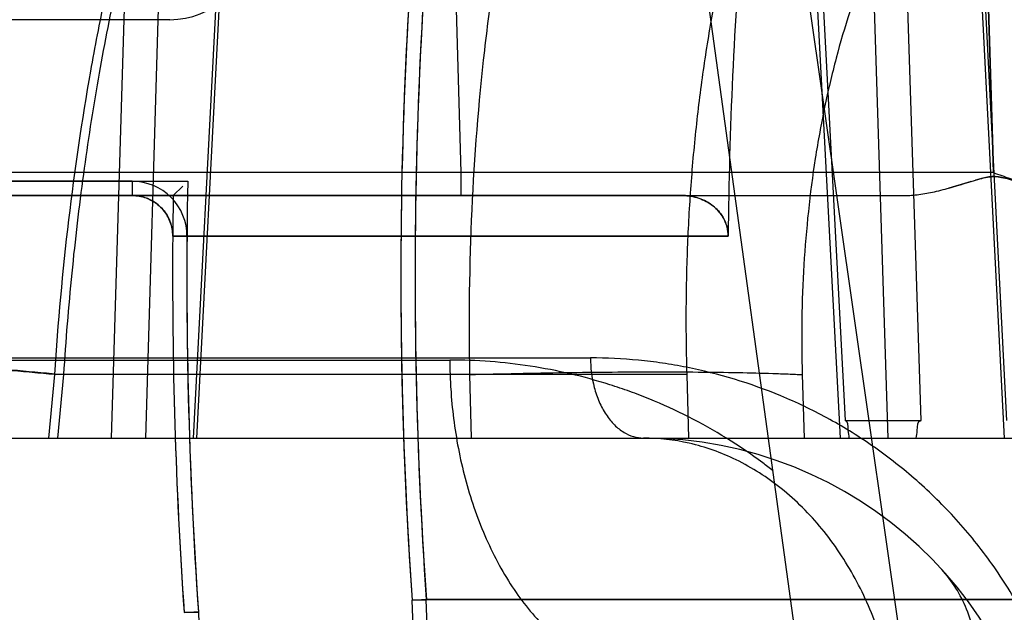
# Model space of a CAD drawing. Header units: millimetres. Extents: x 0 to 297, y 0 to 210.
# Tile 416 of 446: x 242.2219 to 242.3315, y 161.1862 to 161.2522. Entities that reach past the tile are written whole.
import ezdxf

# ---------------------------------------------------------------- set-up
doc = ezdxf.new("R2010")
doc.units = ezdxf.units.MM
doc.header["$LTSCALE"] = 16.335
doc.layers.get('0').update_dxf_attribs({"linetype": 'CONTINUOUS'})
for name, color, linetype in [('AXES_REF', 7, 'CONTINUOUS'), ('INTFCLR_1', 7, 'CONTINUOUS'), ('INTFCLR_144815', 7, 'CONTINUOUS'), ('INTFCLR_72935', 7, 'CONTINUOUS')]:
    doc.layers.add(name, color=color, linetype=linetype)

msp = doc.modelspace()

# ---------------------------------------------------------------- linework, layer by layer
at = {"color": 7, "linetype": 'Continuous'}
for radius in [8.7262453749, 8.7255, 8.6696226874]:
    msp.add_circle((241.415033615, 154.4105885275), radius, dxfattribs=at)
msp.add_arc((241.415033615, 154.4105885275), 8.64, 278.2771290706, 261.7228709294, dxfattribs=at)
at = {"layer": 'AXES_REF', "color": 9, "linetype": 'Continuous'}
msp.add_arc((241.415033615, 154.4105885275), 7.9600610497, 94.4118118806, 85.5881881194, dxfattribs=at)
at = {"layer": 'INTFCLR_1', "color": 6, "linetype": 'Continuous'}
for p, q in [((242.2385986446, 161.2521754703), (242.1490460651, 161.2521754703)), ((242.2344087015, 161.2341754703), (242.1052541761, 161.2341754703)), ((242.2956773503, 161.2325885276), (241.9732852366, 161.2325885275)), ((242.3007482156, 161.2280516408), (242.2389085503, 161.2280516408)), ((242.2389085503, 161.2280516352), (242.2404954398, 161.2280386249)), ((242.2655565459, 161.1875628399), (242.2671446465, 161.1875628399)), ((242.2782538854, 160.855222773), (242.2655581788, 161.1875200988)), ((243.2994274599, 161.1876055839), (242.2671430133, 161.1876055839)), ((242.279839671, 160.8552833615), (242.2671430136, 161.187605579)), ((242.2401791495, 161.1861441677), (242.2417630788, 161.1862533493)), ((242.2417635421, 161.1862412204), (242.2884753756, 159.9636060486))]:
    msp.add_line(p, q, dxfattribs=at)
at = {"layer": 'INTFCLR_1', "color": 9, "linetype": 'Continuous'}
msp.add_line((242.2344087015, 161.2341754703), (242.2344087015, 161.2325885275), dxfattribs=at)
at = {"layer": 'INTFCLR_1', "color": 6, "linetype": 'Continuous'}
for centre, radius, start, end in [((242.7832852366, 161.2235885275), 0.5189819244, 172.3704884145, 183.9851791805), ((242.7832852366, 161.2235885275), 0.5173949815, 172.3704828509, 183.9926675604), ((242.7832852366, 161.2235885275), 0.4825576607, 175.2251899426, 179.4664088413), ((242.2385986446, 161.2611754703), 0.009000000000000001, 270.0000009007, 356.0524736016), ((242.2344087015, 161.2280885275), 0.0060869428, 359.5302632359, 89.99999575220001), ((242.7832852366, 161.2235885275), 0.5443949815, 179.5302673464, 183.9440080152), ((242.7832852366, 161.2235885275), 0.5428080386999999, 179.5302673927, 183.9452897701)]:
    msp.add_arc(centre, radius, start, end, dxfattribs=at)
for points, knots in [([(242.2344087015, 161.2325885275), (242.2349252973, 161.2325885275), (242.2359554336, 161.2324093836), (242.2373217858, 161.2316333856), (242.2385363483, 161.2302333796), (242.2389119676, 161.2288852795), (242.2389087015, 161.2280885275)], [0, 0, 0, 0, 0.2208744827, 0.4366924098, 0.6593397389, 1, 1, 1, 1]), ([(242.3007488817, 161.2280824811), (242.3007519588, 161.2287478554), (242.3004470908, 161.229908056), (242.2994152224, 161.231235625), (242.2978882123, 161.2322847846), (242.2965110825, 161.2325885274), (242.2956773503, 161.2325885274)], [0, 0, 0, 0, 0.2670217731, 0.4577259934, 0.6654179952, 1, 1, 1, 1])]:
    msp.add_open_spline(points, degree=3, knots=knots, dxfattribs=at)
at = {"layer": 'INTFCLR_144815', "color": 9, "linetype": 'Continuous'}
for p, q in [((242.3784480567, 160.7740740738), (242.215237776, 161.9152143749)), ((242.3727039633, 160.7167535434), (242.2908841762, 161.3096670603)), ((242.3222253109, 161.2075519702), (242.3191579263, 161.3034266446)), ((242.3154821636, 161.3011941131), (242.3185364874, 161.2055885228)), ((242.2458181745, 161.2948618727), (242.2411839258, 161.2055885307)), ((242.246193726, 161.2947676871), (242.241568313, 161.2055885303)), ((242.2320928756, 161.2055885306), (242.234627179, 161.2904578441)), ((242.2359078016, 161.20558853), (242.238442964, 161.2903636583)), ((242.3096522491, 161.2859637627), (242.3137630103, 161.2075519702)), ((242.3132465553, 161.2055885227), (242.3090987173, 161.2846398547)), ((242.3277129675, 161.2785468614), (242.3314727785, 161.2055885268)), ((242.3317940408, 161.2075519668), (242.3281339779, 161.2786410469)), ((242.2701470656, 161.2652408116), (242.2709775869, 161.2351472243)), ((242.270977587, 161.2351472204), (242.2173497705, 161.2351472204)), ((242.3302907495, 161.2351472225), (242.270977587, 161.2351472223)), ((242.270977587, 161.2351472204), (242.270977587, 161.2325885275)), ((241.9759852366, 161.2325885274), (242.3203492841, 161.2325885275)), ((242.0462682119, 161.2142743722), (242.2697541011, 161.2142743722)), ((242.0685120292, 161.2145099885), (242.285415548, 161.2145099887)), ((242.2257430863, 161.2126538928), (242.2250726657, 161.205588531)), ((242.2961785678, 161.2126538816), (242.225743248, 161.2126538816)), ((242.2261124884, 161.2055885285), (242.2267834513, 161.2126538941)), ((242.2719572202, 161.2126537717), (242.2721521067, 161.2055885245)), ((242.0766476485, 161.2055885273), (243.5328819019, 161.2055885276))]:
    msp.add_line(p, q, dxfattribs=at)
at = {"layer": 'INTFCLR_144815', "color": 6, "linetype": 'Continuous'}
for p, q in [((242.3302908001, 161.2351472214), (242.3294059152, 161.2652414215)), ((242.3294059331, 161.2652408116), (242.3302908, 161.235147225)), ((242.3253224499, 161.2334219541), (242.3277667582, 161.2341543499)), ((242.2963831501, 161.2055885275), (242.2961785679, 161.2126538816)), ((242.3089960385, 161.2126539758), (242.3091989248, 161.2055885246)), ((242.3137629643, 161.2075519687), (242.3222252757, 161.2075519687))]:
    msp.add_line(p, q, dxfattribs=at)
at = {"layer": 'INTFCLR_144815', "color": 7, "linetype": 'Continuous'}
for p, q in [((242.3278257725, 161.2341723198), (242.325322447, 161.2334219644)), ((242.3290913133, 161.2345294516), (242.3282776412, 161.2343072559))]:
    msp.add_line(p, q, dxfattribs=at)
at = {"layer": 'INTFCLR_144815', "color": 9, "linetype": 'Continuous'}
msp.add_arc((242.2913220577, 161.1605885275), 0.045, 3.9999999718, 89.99999998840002, dxfattribs=at)
for points, knots in [([(242.2267836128, 161.2126538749), (242.2270221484, 161.2164185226), (242.2274777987, 161.2220401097), (242.2282826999, 161.2294710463), (242.2291978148, 161.2366921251), (242.2305528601, 161.2454619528), (242.2325279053, 161.2556619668), (242.234466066, 161.2638869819), (242.235979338, 161.269481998), (242.2368785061, 161.2725949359), (242.2382260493, 161.2770660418), (242.240361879, 161.2834822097), (242.243526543, 161.2915983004), (242.2464092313, 161.2979378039), (242.2485541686, 161.3021317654), (242.2497955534, 161.3044213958), (242.2516255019, 161.3076687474), (242.254450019, 161.3122362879), (242.2596742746, 161.3194561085), (242.2647367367, 161.3249820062), (242.2693887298, 161.3289700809), (242.272228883, 161.3311768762), (242.2744009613, 161.3326379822), (242.2758127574, 161.3334944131)], [0, 0, 0, 0, 0.0839822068, 0.1255314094, 0.166399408, 0.2460266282, 0.3230456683, 0.3976498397, 0.43409919, 0.4520761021, 0.4697861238, 0.5380636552, 0.6025619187, 0.6636457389, 0.6930137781, 0.7074212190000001, 0.7216279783, 0.7760004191, 0.8268564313, 0.9199491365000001, 0.9418203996, 0.9632373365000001, 1, 1, 1, 1]), ([(242.302294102, 161.3239897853), (242.2999750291, 161.3215796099), (242.2966631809, 161.3175410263), (242.2932038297, 161.3123449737), (242.2911993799, 161.3089825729), (242.288111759, 161.3033921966), (242.284937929, 161.2963700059), (242.2822542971, 161.288953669), (242.2807853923, 161.2843742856), (242.2786075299, 161.2769834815), (242.2765150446, 161.2679532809), (242.274925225, 161.2586560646), (242.2741293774, 161.2530619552), (242.2730484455, 161.2443135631), (242.2719981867, 161.2308347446), (242.2718447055, 161.2187726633), (242.2719572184, 161.2126538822)], [0, 0, 0, 0, 0.0850352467, 0.1321993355, 0.1586374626, 0.184533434, 0.2945491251, 0.3540148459, 0.3850058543, 0.4168022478, 0.5498956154, 0.6203095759, 0.6565717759, 0.6935412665, 0.8444107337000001, 1, 1, 1, 1]), ([(242.2586888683, 161.3192750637), (242.2577841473, 161.3181756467), (242.2563558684, 161.3163432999), (242.2544660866, 161.3137107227), (242.2516872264, 161.3095938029), (242.2492477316, 161.3054558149), (242.2454577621, 161.2982604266), (242.2429266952, 161.2926816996), (242.2405275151, 161.2865947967), (242.238907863, 161.2822273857), (242.2361841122, 161.274150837), (242.233515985, 161.2644986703), (242.2315405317, 161.2557280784), (242.2304838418, 161.2504727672), (242.2289734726, 161.2423122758), (242.2271291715, 161.2297233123), (242.2261074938, 161.2184141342), (242.2257432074, 161.2126538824)], [0, 0, 0, 0, 0.037731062, 0.0615327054, 0.0858667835, 0.1693452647, 0.1886175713, 0.301387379, 0.3313841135, 0.3620034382, 0.4248151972, 0.5572078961, 0.6271273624, 0.6630327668, 0.6992546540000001, 0.8470480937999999, 1, 1, 1, 1]), ([(242.234627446, 161.2904579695), (242.2336450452, 161.2899678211), (242.2294397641, 161.287741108), (242.2238979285, 161.2840095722), (242.2182155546, 161.2791118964), (242.2151600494, 161.2760282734), (242.2131867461, 161.273836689), (242.2118696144, 161.2723160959), (242.2096089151, 161.2695499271), (242.2065529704, 161.26534851), (242.2031785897, 161.2599328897), (242.2008866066, 161.2556194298), (242.1994456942, 161.2526179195), (242.1984930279, 161.2505467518), (242.1968953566, 161.2468365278), (242.1948432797, 161.2413658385), (242.1927492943, 161.2345589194), (242.1913136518, 161.2286951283), (242.1903483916, 161.2238711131), (242.1895041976, 161.2189224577), (242.1890275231, 161.2151684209), (242.1887798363, 161.2126538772)], [0, 0, 0, 0, 0.0349656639, 0.1515158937, 0.2116583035, 0.2737159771, 0.2895989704, 0.3055789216, 0.337781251, 0.4033508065, 0.4708757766, 0.5408433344, 0.5587814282, 0.5769111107, 0.613445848, 0.6874148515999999, 0.7628661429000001, 0.8401335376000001, 0.8795657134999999, 0.9195289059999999, 1, 1, 1, 1]), ([(242.3281339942, 161.278641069), (242.3276298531, 161.2780553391), (242.3266598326, 161.2768824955), (242.3238438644, 161.2732096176), (242.3209058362, 161.2685399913), (242.3183997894, 161.2635372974), (242.3170411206, 161.2604742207), (242.315049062, 161.2555825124), (242.3131200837, 161.2495624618), (242.3116556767, 161.2433303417), (242.3109275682, 161.2395956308), (242.3099449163, 161.2337764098), (242.3089962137, 161.224789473), (242.3088791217, 161.216732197), (242.3089960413, 161.2126538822)], [0, 0, 0, 0, 0.0330260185, 0.0650214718, 0.1977633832, 0.2678561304, 0.3040333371, 0.3409350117, 0.4935538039, 0.5734544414, 0.6144424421, 0.6561400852, 0.8256420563, 1, 1, 1, 1]), ([(242.2257432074, 161.2126538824), (242.2249143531, 161.21273238), (242.2232332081, 161.2128891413), (242.2197921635, 161.2131998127), (242.2135752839, 161.21373178), (242.2064645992, 161.2142693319), (242.1994890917, 161.2147025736), (242.1946832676, 161.2149484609), (242.1904187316, 161.2151056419), (242.1868571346, 161.2151658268), (242.1843881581, 161.2151376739), (242.1828528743, 161.2150455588), (242.1820472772, 161.2149694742), (242.1814671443, 161.2148527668), (242.1811113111, 161.2147619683), (242.1808937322, 161.21455053), (242.1810768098, 161.2143156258), (242.181384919, 161.2141669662), (242.1818728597, 161.2139661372), (242.1825237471, 161.2137676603), (242.1836796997, 161.2134593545), (242.1854282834, 161.2130793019), (242.1869126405, 161.2127989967), (242.1877230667, 161.2126538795)], [0, 0, 0, 0, 0.0479129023, 0.0971672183, 0.1988326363, 0.4069923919, 0.5075252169, 0.6010316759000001, 0.6839158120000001, 0.7530992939, 0.8060063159, 0.8259868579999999, 0.8415409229, 0.85266775, 0.8596520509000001, 0.8633462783, 0.8670826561, 0.8738036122, 0.8838427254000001, 0.8970247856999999, 0.9130811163, 0.9526192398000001, 1, 1, 1, 1]), ([(242.1887798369, 161.2126538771), (242.1879682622, 161.2127991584), (242.1864815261, 161.2130798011), (242.1847299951, 161.2134602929), (242.1835715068, 161.2137688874), (242.1829189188, 161.2139676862), (242.1824288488, 161.2141686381), (242.1821199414, 161.214317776), (242.1819342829, 161.2145517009), (242.1821495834, 161.2147647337), (242.18250505, 161.2148552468), (242.1830835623, 161.2149723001), (242.183888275, 161.2150483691), (242.1854224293, 161.2151406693), (242.1878906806, 161.2151687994), (242.1914518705, 161.215108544), (242.1957167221, 161.2149511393), (242.2005233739, 161.2147049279), (242.2075005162, 161.214271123), (242.2162969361, 161.2136055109), (242.2233432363, 161.212979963), (242.2267836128, 161.2126538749)], [0, 0, 0, 0, 0.0474327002, 0.08702920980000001, 0.1031164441, 0.1163299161, 0.1264001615, 0.1331502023, 0.136904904, 0.1405827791, 0.1475406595, 0.1586407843, 0.1741697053, 0.1941272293, 0.2469955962, 0.3161509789, 0.3990162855, 0.4925111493, 0.5930368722, 0.8011854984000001, 1, 1, 1, 1]), ([(242.2697541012, 161.2142743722), (242.2697571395, 161.2137417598), (242.2697788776, 161.2126680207), (242.2698866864, 161.2104932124), (242.2701484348, 161.2077346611), (242.2706754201, 161.204411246), (242.271673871, 161.2000092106), (242.273461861, 161.1947404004), (242.27646178, 161.1890599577), (242.280174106, 161.1843951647), (242.2843837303, 161.1810075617), (242.2888161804, 161.1790212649), (242.291851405, 161.1785885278), (242.2932858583, 161.1785885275)], [0, 0, 0, 0, 0.0340774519, 0.0687006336, 0.1393008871, 0.2112464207, 0.2838353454, 0.4279363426, 0.5658356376, 0.6928549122, 0.8067642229, 0.908222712, 1, 1, 1, 1]), ([(242.30574961, 161.2019414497), (242.3053701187, 161.2022400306), (242.3024172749, 161.2045025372), (242.2978756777, 161.2073135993), (242.292766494, 161.209649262), (242.2898212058, 161.2107822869), (242.2854538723, 161.2122620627), (242.2787891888, 161.2138176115), (242.2727452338, 161.2142720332), (242.2697541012, 161.2142743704)], [0, 0, 0, 0, 0.0374033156, 0.2881626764, 0.4111685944, 0.4722081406, 0.5325245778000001, 0.7683059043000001, 1, 1, 1, 1]), ([(242.285415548, 161.2145099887), (242.2854218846, 161.213403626), (242.285630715, 161.2117228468), (242.2863480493, 161.2096270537), (242.2870980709, 161.208205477), (242.2880344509, 161.2070415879), (242.289356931, 161.2059689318), (242.2905712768, 161.2055885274), (242.2913220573, 161.2055885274)], [0, 0, 0, 0, 0.2834728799, 0.4278467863, 0.5659689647, 0.6932177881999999, 0.8076377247, 1, 1, 1, 1]), ([(242.3369081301, 161.1785885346), (242.336693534, 161.1791854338), (242.3360700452, 161.180827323), (242.3349223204, 161.1834547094), (242.3329137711, 161.1873651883), (242.3305841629, 161.1910376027), (242.3279724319, 161.194432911), (242.32524167, 161.1975868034), (242.321572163, 161.2011481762), (242.3175881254, 161.2042395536), (242.3142775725, 161.2063934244), (242.3109518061, 161.2083171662), (242.3050598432, 161.2111340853), (242.2988265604, 161.2130221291), (242.2934358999, 161.2139477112), (242.2898768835, 161.2143804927), (242.2871961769, 161.2145077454), (242.2854155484, 161.2145099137)], [0, 0, 0, 0, 0.0284645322, 0.0787984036, 0.1285671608, 0.2256500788, 0.273394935, 0.320708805, 0.412764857, 0.5023490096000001, 0.5465190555, 0.5899295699, 0.6746804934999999, 0.8391693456, 0.8798035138, 0.9200937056, 1, 1, 1, 1]), ([(242.2719572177, 161.2126538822), (242.2737198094, 161.212702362), (242.2772583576, 161.2127887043), (242.2825475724, 161.2128848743), (242.2877580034, 161.2129445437), (242.2942088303, 161.2129714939), (242.3001806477, 161.2129285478), (242.305034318, 161.2128098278), (242.3071374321, 161.2127352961), (242.3082235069, 161.2126901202), (242.3087425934, 161.2126661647), (242.3089960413, 161.2126538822)], [0, 0, 0, 0, 0.1427901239, 0.2866376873, 0.4283932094, 0.5647584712, 0.8090344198, 0.911972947, 0.9579193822, 0.9794514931, 1, 1, 1, 1]), ([(242.319880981, 161.1708489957), (242.3198213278, 161.1729916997), (242.3193889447, 161.1773660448), (242.3177608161, 161.1838283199), (242.3150797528, 161.1900184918), (242.3114028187, 161.195542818), (242.3069057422, 161.2000506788), (242.3018613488, 161.2032955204), (242.2966010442, 161.2051808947), (242.29303368, 161.2055885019), (242.2913222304, 161.2055885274)], [0, 0, 0, 0, 0.1297853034, 0.2650928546, 0.4019477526, 0.5362419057, 0.6645323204, 0.7847508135, 0.8963762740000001, 1, 1, 1, 1]), ([(242.3261419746, 161.1679183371), (242.3270161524, 161.1700557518), (242.32834764, 161.1743291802), (242.3288605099, 161.1807323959), (242.3276703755, 161.1864900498), (242.3257024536, 161.1896746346), (242.324531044, 161.1909556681)], [0, 0, 0, 0, 0.2853258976, 0.5489449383, 0.7855214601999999, 1, 1, 1, 1])]:
    msp.add_open_spline(points, degree=3, knots=knots, dxfattribs=at)
at = {"layer": 'INTFCLR_144815', "color": 6, "linetype": 'Continuous'}
for points, knots in [([(242.2961785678, 161.2126538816), (242.2961103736, 161.2150095), (242.2960514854, 161.2197110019), (242.296199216, 161.2267391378), (242.2965855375, 161.233705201), (242.2972120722, 161.2405872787), (242.2980803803, 161.2473661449), (242.299193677, 161.254028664), (242.3005548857, 161.260553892), (242.302169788, 161.2669327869), (242.3040452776, 161.2731523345), (242.3061912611, 161.2792037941), (242.3078162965, 161.2831364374), (242.3086763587, 161.2850665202)], [0, 0, 0, 0, 0.09544020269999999, 0.1903798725, 0.2846433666, 0.3779344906, 0.4701898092, 0.5613594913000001, 0.6514315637, 0.7400675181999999, 0.8277651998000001, 0.9144240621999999, 1, 1, 1, 1]), ([(242.3302907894, 161.2351472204), (242.3309092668, 161.2349283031), (242.3320833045, 161.2345082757), (242.3337727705, 161.2339519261), (242.3353037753, 161.2334937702), (242.3366884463, 161.2331395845), (242.3379330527, 161.2328806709), (242.3390463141, 161.232706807), (242.3400395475, 161.2326108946), (242.3406632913, 161.232588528), (242.3409561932, 161.2325885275)], [0, 0, 0, 0, 0.1786246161, 0.3394694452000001, 0.4842185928, 0.6136408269, 0.7284732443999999, 0.8302063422, 0.9202542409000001, 1, 1, 1, 1]), ([(242.3142438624, 161.2055885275), (242.314209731, 161.2058801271), (242.3140624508, 161.2064225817), (242.3141460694, 161.2075519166), (242.3137629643, 161.2075519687)], [0, 0, 0, 0, 0.4338589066, 1, 1, 1, 1]), ([(242.3216721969, 161.2055885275), (242.3217135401, 161.2058654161), (242.3218779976, 161.2064188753), (242.3218225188, 161.2075518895), (242.3222252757, 161.2075519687)], [0, 0, 0, 0, 0.4100659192, 1, 1, 1, 1])]:
    msp.add_open_spline(points, degree=3, knots=knots, dxfattribs=at)
at = {"layer": 'INTFCLR_144815', "color": 7, "linetype": 'Continuous'}
for points, knots in [([(242.3278258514, 161.2341723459), (242.3281387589, 161.2342714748), (242.3287372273, 161.2344434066), (242.3295946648, 161.2346568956), (242.3304138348, 161.2347323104), (242.3312261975, 161.2346280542), (242.3320781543, 161.2344136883), (242.332670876, 161.234246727), (242.3329811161, 161.2341534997)], [0, 0, 0, 0, 0.1863925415, 0.3535647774, 0.5012386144, 0.6503716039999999, 0.8160431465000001, 1, 1, 1, 1]), ([(242.3329810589, 161.2341534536), (242.3326656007, 161.2342489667), (242.3320814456, 161.2344143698), (242.3312516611, 161.2346210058), (242.330264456, 161.2347573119), (242.3295434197, 161.2346456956), (242.3290913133, 161.2345294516)], [0, 0, 0, 0, 0.2493716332, 0.4592438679, 0.6468165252, 1, 1, 1, 1]), ([(242.3203493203, 161.2325885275), (242.3209006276, 161.2325885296), (242.3220342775, 161.2326785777), (242.323796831, 161.2330103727), (242.3257362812, 161.2335239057), (242.3270953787, 161.2339462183), (242.3278258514, 161.2341723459)], [0, 0, 0, 0, 0.2156589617, 0.4433020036, 0.7008774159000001, 1, 1, 1, 1])]:
    msp.add_open_spline(points, degree=3, knots=knots, dxfattribs=at)
for points in [[(242.3277667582, 161.2341543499), (242.327786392, 161.2341605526), (242.327806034, 161.2341667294), (242.3278256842, 161.2341728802)], [(242.3278256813, 161.2341728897), (242.3278060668, 161.2341667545), (242.3277864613, 161.2341605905), (242.3277668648, 161.2341543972)]]:
    msp.add_open_spline(points, degree=3, dxfattribs=at)
at = {"layer": 'INTFCLR_72935', "color": 6, "linetype": 'Continuous'}
for p, q in [((242.1008287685, 161.2341754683), (242.2405804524, 161.2341754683)), ((242.2389646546, 161.2325885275), (242.2400412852, 161.2336464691)), ((242.2956773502, 161.2325885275), (241.9732852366, 161.2325885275)), ((242.2389085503, 161.2280516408), (242.3007482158, 161.2280516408)), ((242.2671425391, 161.1876180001), (242.2655586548, 161.1875076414)), ((242.2784113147, 160.8511022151), (242.2655586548, 161.1875076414)), ((242.2671430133, 161.1876055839), (243.2994274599, 161.1876055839)), ((242.2799387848, 160.8526891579), (242.2671430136, 161.187605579)), ((242.2401770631, 161.1861987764), (242.2417651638, 161.1861987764)), ((242.2417651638, 161.1861987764), (242.2884759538, 159.963590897))]:
    msp.add_line(p, q, dxfattribs=at)
for radius, start, end in [(0.5189819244, 171.9561172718, 183.9851791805), (0.5173949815, 172.1087359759, 183.986556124), (0.4825576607, 175.2251899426, 179.4663576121), (0.5428080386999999, 178.882430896, 183.9452897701), (0.5443949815, 179.0527364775, 179.5266052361), (0.5443949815, 179.5302673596, 183.9382576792)]:
    msp.add_arc((242.7832852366, 161.2235885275), radius, start, end, dxfattribs=at)
for points, knots in [([(242.2389088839, 161.2280864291), (242.23891102, 161.2286075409), (242.2387241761, 161.229660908), (242.2379228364, 161.2310440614), (242.2365052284, 161.2322347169), (242.2351816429, 161.2325885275), (242.2344087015, 161.2325885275)], [0, 0, 0, 0, 0.2227023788, 0.4462350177, 0.66967851, 1, 1, 1, 1]), ([(242.2956773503, 161.2325885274), (242.2962864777, 161.2325885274), (242.2975054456, 161.232393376), (242.299082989, 161.2315492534), (242.3003672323, 161.230128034), (242.3007523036, 161.2288208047), (242.3007488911, 161.2280829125)], [0, 0, 0, 0, 0.2444539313, 0.4855058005, 0.7038672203, 1, 1, 1, 1])]:
    msp.add_open_spline(points, degree=3, knots=knots, dxfattribs=at)

doc.saveas('drawing.dxf')
